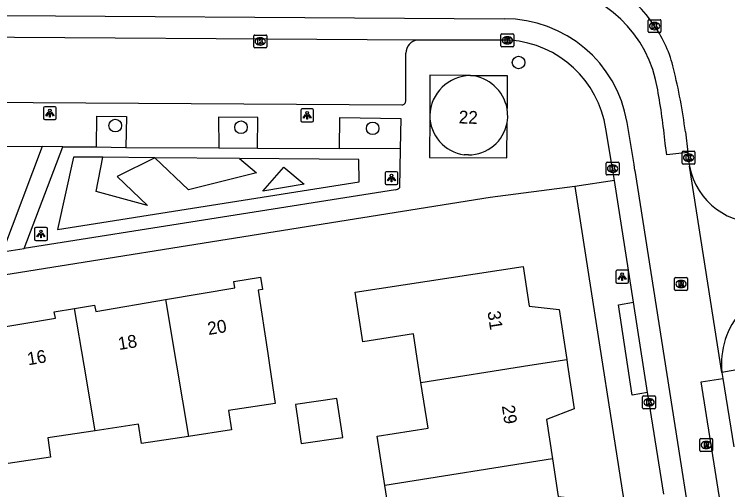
# Model space of a CAD drawing. Extents: x 160077 to 160945, y 386481 to 387498.
# Drawn here: x 160564.7 to 160620.3, y 387240.3 to 387277.3 of the extents above; entities that cross this region are included whole.
import ezdxf

# ---------------------------------------------------------------- set-up
doc = ezdxf.new("R2010")
doc.units = 0
for name, color, linetype in [('IMGEO_Boom', 7, 'Continuous'), ('IMGEO_Groenvoorziening', 7, 'Continuous'), ('IMGEO_Kolk', 7, 'Continuous'), ('IMGEO_Lichtpunt', 7, 'Continuous'), ('IMGEO_Pand', 7, 'Continuous'), ('IMGEO_Pand_nummerreeks', 7, 'Continuous'), ('IMGEO_Rijbaan_lokaal_gesloten', 7, 'Continuous'), ('IMGEO_Rijbaan_lokaal_open', 7, 'Continuous'), ('IMGEO_Rioolput', 7, 'Continuous'), ('IMGEO_Voetpad_open', 7, 'Continuous')]:
    doc.layers.add(name, color=color, linetype=linetype)

msp = doc.modelspace()

# ---------------------------------------------------------------- linework, layer by layer
at = {"layer": 'IMGEO_Boom'}
for centre in [(160604.009, 387273.586), (160572.583, 387268.672), (160582.385, 387268.543), (160592.643, 387268.453)]:
    msp.add_circle(centre, 0.489, dxfattribs=at)
at = {"layer": 'IMGEO_Groenvoorziening'}
for points in [[(160571.113, 387267.009), (160573.408, 387266.975)], [(160580.641, 387266.933), (160583.656, 387266.918)], [(160594.782, 387266.871), (160590.061, 387266.879)], [(160571.616, 387266.203), (160569.318, 387266.222), (160568.08, 387260.575), (160591.588, 387264.287), (160591.556, 387266.032), (160582.262, 387266.112)], [(160575.672, 387266.147), (160572.744, 387264.7), (160575.091, 387262.447), (160571.094, 387263.526), (160571.616, 387266.203)], [(160575.649, 387266.168), (160571.616, 387266.203)], [(160575.672, 387266.147), (160575.649, 387266.168)], [(160582.262, 387266.112), (160575.649, 387266.168)], [(160582.262, 387266.112), (160583.593, 387264.985), (160578.296, 387263.653), (160575.672, 387266.147)], [(160585.719, 387265.429), (160587.305, 387264.097), (160584.069, 387263.558), (160585.719, 387265.429)]]:
    msp.add_lwpolyline(points, dxfattribs=at)
at = {"layer": 'IMGEO_Kolk'}
for p, q in [((160614.1, 387275.999), (160614.1, 387276.851)), ((160614.175, 387276.925), (160615.027, 387276.925)), ((160615.101, 387276.851), (160615.101, 387275.999)), ((160614.588, 387276.705), (160614.613, 387276.705)), ((160583.459, 387275.729), (160584.311, 387275.729)), ((160602.636, 387274.894), (160602.636, 387275.746)), ((160602.711, 387275.82), (160603.563, 387275.82)), ((160603.637, 387275.746), (160603.637, 387274.894)), ((160615.027, 387275.925), (160614.175, 387275.925)), ((160614.611, 387276.145), (160614.586, 387276.145)), ((160583.384, 387274.803), (160583.384, 387275.655)), ((160583.872, 387275.509), (160583.897, 387275.509)), ((160584.385, 387275.655), (160584.385, 387274.803)), ((160603.124, 387275.6), (160603.149, 387275.6)), ((160584.311, 387274.729), (160583.459, 387274.729)), ((160583.895, 387274.949), (160583.87, 387274.949)), ((160603.563, 387274.82), (160602.711, 387274.82)), ((160603.147, 387275.04), (160603.122, 387275.04)), ((160616.749, 387265.742), (160616.749, 387266.594)), ((160616.824, 387266.668), (160617.676, 387266.668)), ((160617.237, 387266.448), (160617.262, 387266.448)), ((160617.75, 387266.594), (160617.75, 387265.742)), ((160610.832, 387264.896), (160610.832, 387265.748)), ((160610.907, 387265.822), (160611.759, 387265.822)), ((160611.833, 387265.748), (160611.833, 387264.896)), ((160617.26, 387265.888), (160617.235, 387265.888)), ((160611.32, 387265.602), (160611.345, 387265.602)), ((160617.676, 387265.668), (160616.824, 387265.668)), ((160611.759, 387264.822), (160610.907, 387264.822)), ((160611.343, 387265.042), (160611.318, 387265.042)), ((160613.672, 387246.682), (160613.672, 387247.534)), ((160613.747, 387247.608), (160614.599, 387247.608)), ((160614.16, 387247.388), (160614.185, 387247.388)), ((160614.673, 387247.534), (160614.673, 387246.682)), ((160614.183, 387246.828), (160614.158, 387246.828)), ((160614.599, 387246.608), (160613.747, 387246.608))]:
    msp.add_line(p, q, dxfattribs=at)
for points in [[(160614.1, 387275.999), (160614.1, 387276.851)], [(160614.175, 387276.925), (160615.027, 387276.925)], [(160615.101, 387276.851), (160615.101, 387275.999)], [(160614.421, 387276.625), (160614.544, 387276.625), (160614.544, 387276.474), (160614.674, 387276.625), (160614.838, 387276.625), (160614.692, 387276.474), (160614.845, 387276.225), (160614.693, 387276.225), (160614.608, 387276.389), (160614.544, 387276.322), (160614.544, 387276.225), (160614.421, 387276.225), (160614.421, 387276.625)], [(160583.459, 387275.729), (160584.311, 387275.729)], [(160602.636, 387274.894), (160602.636, 387275.746)], [(160602.711, 387275.82), (160603.563, 387275.82)], [(160603.637, 387275.746), (160603.637, 387274.894)], [(160615.027, 387275.925), (160614.175, 387275.925)], [(160583.384, 387274.803), (160583.384, 387275.655)], [(160583.705, 387275.429), (160583.828, 387275.429), (160583.828, 387275.278), (160583.958, 387275.429), (160584.122, 387275.429), (160583.976, 387275.278), (160584.129, 387275.029), (160583.977, 387275.029), (160583.892, 387275.193), (160583.828, 387275.126), (160583.828, 387275.029), (160583.705, 387275.029), (160583.705, 387275.429)], [(160584.385, 387275.655), (160584.385, 387274.803)], [(160602.957, 387275.52), (160603.08, 387275.52), (160603.08, 387275.369), (160603.21, 387275.52), (160603.374, 387275.52), (160603.228, 387275.369), (160603.381, 387275.12), (160603.229, 387275.12), (160603.144, 387275.284), (160603.08, 387275.217), (160603.08, 387275.12), (160602.957, 387275.12), (160602.957, 387275.52)], [(160584.311, 387274.729), (160583.459, 387274.729)], [(160603.563, 387274.82), (160602.711, 387274.82)], [(160616.749, 387265.742), (160616.749, 387266.594)], [(160616.824, 387266.668), (160617.676, 387266.668)], [(160617.07, 387266.368), (160617.193, 387266.368), (160617.193, 387266.217), (160617.323, 387266.368), (160617.487, 387266.368), (160617.341, 387266.217), (160617.494, 387265.968), (160617.342, 387265.968), (160617.257, 387266.132), (160617.193, 387266.065), (160617.193, 387265.968), (160617.07, 387265.968), (160617.07, 387266.368)], [(160617.75, 387266.594), (160617.75, 387265.742)], [(160610.832, 387264.896), (160610.832, 387265.748)], [(160610.907, 387265.822), (160611.759, 387265.822)], [(160611.833, 387265.748), (160611.833, 387264.896)], [(160611.153, 387265.522), (160611.276, 387265.522), (160611.276, 387265.371), (160611.406, 387265.522), (160611.57, 387265.522), (160611.424, 387265.371), (160611.577, 387265.122), (160611.425, 387265.122), (160611.34, 387265.286), (160611.276, 387265.219), (160611.276, 387265.122), (160611.153, 387265.122), (160611.153, 387265.522)], [(160617.676, 387265.668), (160616.824, 387265.668)], [(160611.759, 387264.822), (160610.907, 387264.822)], [(160613.672, 387246.682), (160613.672, 387247.534)], [(160613.747, 387247.608), (160614.599, 387247.608)], [(160614.673, 387247.534), (160614.673, 387246.682)], [(160613.993, 387247.308), (160614.116, 387247.308), (160614.116, 387247.157), (160614.246, 387247.308), (160614.41, 387247.308), (160614.264, 387247.157), (160614.417, 387246.908), (160614.265, 387246.908), (160614.18, 387247.072), (160614.116, 387247.005), (160614.116, 387246.908), (160613.993, 387246.908), (160613.993, 387247.308)], [(160614.599, 387246.608), (160613.747, 387246.608)]]:
    msp.add_lwpolyline(points, dxfattribs=at)
for centre, start, end in [((160614.177, 387276.849), 91.552, 178.448), ((160614.177, 387276.849), 91.552, 178.448), ((160615.025, 387276.849), 1.552, 88.448), ((160615.025, 387276.849), 1.552, 88.448), ((160583.461, 387275.653), 91.552, 178.448), ((160583.461, 387275.653), 91.552, 178.448), ((160584.309, 387275.653), 1.552, 88.448), ((160584.309, 387275.653), 1.552, 88.448), ((160602.713, 387275.744), 91.552, 178.448), ((160602.713, 387275.744), 91.552, 178.448), ((160603.561, 387275.744), 1.552, 88.448), ((160603.561, 387275.744), 1.552, 88.448), ((160614.177, 387276.001), 181.552, 268.448), ((160614.177, 387276.001), 181.552, 268.448), ((160615.025, 387276.001), 271.552, 358.448), ((160615.025, 387276.001), 271.552, 358.448), ((160583.461, 387274.805), 181.552, 268.448), ((160583.461, 387274.805), 181.552, 268.448), ((160584.309, 387274.805), 271.552, 358.448), ((160584.309, 387274.805), 271.552, 358.448), ((160602.713, 387274.896), 181.552, 268.448), ((160602.713, 387274.896), 181.552, 268.448), ((160603.561, 387274.896), 271.552, 358.448), ((160603.561, 387274.896), 271.552, 358.448), ((160616.826, 387266.592), 91.552, 178.448), ((160616.826, 387266.592), 91.552, 178.448), ((160617.674, 387266.592), 1.552, 88.448), ((160617.674, 387266.592), 1.552, 88.448), ((160610.909, 387265.746), 91.552, 178.448), ((160610.909, 387265.746), 91.552, 178.448), ((160611.757, 387265.746), 1.552, 88.448), ((160611.757, 387265.746), 1.552, 88.448), ((160616.826, 387265.744), 181.552, 268.448), ((160616.826, 387265.744), 181.552, 268.448), ((160617.674, 387265.744), 271.552, 358.448), ((160617.674, 387265.744), 271.552, 358.448), ((160610.909, 387264.898), 181.552, 268.448), ((160610.909, 387264.898), 181.552, 268.448), ((160611.757, 387264.898), 271.552, 358.448), ((160611.757, 387264.898), 271.552, 358.448), ((160613.749, 387247.532), 91.552, 178.448), ((160613.749, 387247.532), 91.552, 178.448), ((160614.597, 387247.532), 1.552, 88.448), ((160614.597, 387247.532), 1.552, 88.448), ((160613.749, 387246.684), 181.552, 268.448), ((160613.749, 387246.684), 181.552, 268.448), ((160614.597, 387246.684), 271.552, 358.448), ((160614.597, 387246.684), 271.552, 358.448)]:
    msp.add_arc(centre, 0.0765, start, end, dxfattribs=at)
for centre, major_axis, ratio, start_param, end_param in [((160614.587, 387276.425), (-0.387, 0.002), 0.722429, 4.712389, 7.853982), ((160614.612, 387276.425), (-0.39, 0.002), 0.717154, 1.570796, 4.712389), ((160583.871, 387275.229), (-0.387, 0.002), 0.722429, 4.712389, 7.853982), ((160583.896, 387275.229), (-0.39, 0.002), 0.717154, 1.570796, 4.712389), ((160603.123, 387275.32), (-0.387, 0.002), 0.722429, 4.712389, 7.853982), ((160603.148, 387275.32), (-0.39, 0.002), 0.717154, 1.570796, 4.712389), ((160617.236, 387266.168), (-0.387, 0.002), 0.722429, 4.712389, 7.853982), ((160617.261, 387266.168), (-0.39, 0.002), 0.717154, 1.570796, 4.712389), ((160611.319, 387265.322), (-0.387, 0.002), 0.722429, 4.712389, 7.853982), ((160611.344, 387265.322), (-0.39, 0.002), 0.717154, 1.570796, 4.712389), ((160614.159, 387247.108), (-0.387, 0.002), 0.722429, 4.712389, 7.853982), ((160614.184, 387247.108), (-0.39, 0.002), 0.717154, 1.570796, 4.712389)]:
    msp.add_ellipse(centre, major_axis=major_axis, ratio=ratio, start_param=start_param, end_param=end_param, dxfattribs=at)
at = {"layer": 'IMGEO_Lichtpunt'}
for p, q in [((160567.896, 387270.139), (160567.088, 387270.139)), ((160567.896, 387270.139), (160567.088, 387270.139)), ((160566.994, 387270.044), (160566.994, 387269.237)), ((160566.994, 387270.044), (160566.994, 387269.237)), ((160567.99, 387269.237), (160567.99, 387270.044)), ((160567.99, 387269.237), (160567.99, 387270.044)), ((160587.036, 387269.871), (160587.036, 387269.064)), ((160587.036, 387269.871), (160587.036, 387269.064)), ((160587.938, 387269.966), (160587.13, 387269.966)), ((160587.938, 387269.966), (160587.13, 387269.966)), ((160588.032, 387269.064), (160588.032, 387269.871)), ((160588.032, 387269.064), (160588.032, 387269.871)), ((160567.088, 387269.143), (160567.896, 387269.143)), ((160567.088, 387269.143), (160567.896, 387269.143)), ((160587.13, 387268.97), (160587.938, 387268.97)), ((160587.13, 387268.97), (160587.938, 387268.97)), ((160593.604, 387264.982), (160593.604, 387264.175)), ((160593.604, 387264.982), (160593.604, 387264.175)), ((160594.506, 387265.077), (160593.698, 387265.077)), ((160594.506, 387265.077), (160593.698, 387265.077)), ((160594.6, 387264.175), (160594.6, 387264.982)), ((160594.6, 387264.175), (160594.6, 387264.982)), ((160593.698, 387264.081), (160594.506, 387264.081)), ((160593.698, 387264.081), (160594.506, 387264.081)), ((160567.201, 387260.72), (160566.393, 387260.72)), ((160567.201, 387260.72), (160566.393, 387260.72)), ((160566.299, 387260.625), (160566.299, 387259.818)), ((160566.299, 387260.625), (160566.299, 387259.818)), ((160567.295, 387259.818), (160567.295, 387260.625)), ((160567.295, 387259.818), (160567.295, 387260.625)), ((160566.393, 387259.724), (160567.201, 387259.724)), ((160566.393, 387259.724), (160567.201, 387259.724)), ((160612.475, 387257.392), (160611.667, 387257.392)), ((160612.475, 387257.392), (160611.667, 387257.392)), ((160611.573, 387257.297), (160611.573, 387256.49)), ((160611.573, 387257.297), (160611.573, 387256.49)), ((160612.569, 387256.49), (160612.569, 387257.297)), ((160612.569, 387256.49), (160612.569, 387257.297)), ((160611.667, 387256.396), (160612.475, 387256.396)), ((160611.667, 387256.396), (160612.475, 387256.396))]:
    msp.add_line(p, q, dxfattribs=at)
for points in [[(160567.368, 387269.708), (160567.407, 387269.68), (160567.219, 387269.418), (160567.181, 387269.445), (160567.368, 387269.708)], [(160567.47, 387269.66), (160567.517, 387269.66), (160567.517, 387269.338), (160567.47, 387269.338), (160567.47, 387269.66)], [(160567.58, 387269.68), (160567.618, 387269.707), (160567.805, 387269.445), (160567.766, 387269.417), (160567.58, 387269.68)], [(160587.41, 387269.535), (160587.449, 387269.507), (160587.261, 387269.245), (160587.223, 387269.272), (160587.41, 387269.535)], [(160587.512, 387269.487), (160587.559, 387269.487), (160587.559, 387269.165), (160587.512, 387269.165), (160587.512, 387269.487)], [(160587.622, 387269.507), (160587.66, 387269.534), (160587.847, 387269.272), (160587.808, 387269.244), (160587.622, 387269.507)], [(160593.978, 387264.646), (160594.017, 387264.618), (160593.829, 387264.356), (160593.791, 387264.383), (160593.978, 387264.646)], [(160594.08, 387264.598), (160594.127, 387264.598), (160594.127, 387264.276), (160594.08, 387264.276), (160594.08, 387264.598)], [(160594.19, 387264.618), (160594.228, 387264.645), (160594.415, 387264.383), (160594.376, 387264.355), (160594.19, 387264.618)], [(160566.673, 387260.289), (160566.712, 387260.261), (160566.524, 387259.999), (160566.486, 387260.026), (160566.673, 387260.289)], [(160566.775, 387260.241), (160566.822, 387260.241), (160566.822, 387259.919), (160566.775, 387259.919), (160566.775, 387260.241)], [(160566.885, 387260.261), (160566.923, 387260.288), (160567.11, 387260.026), (160567.071, 387259.998), (160566.885, 387260.261)], [(160611.947, 387256.961), (160611.986, 387256.933), (160611.798, 387256.671), (160611.76, 387256.698), (160611.947, 387256.961)], [(160612.049, 387256.913), (160612.096, 387256.913), (160612.096, 387256.591), (160612.049, 387256.591), (160612.049, 387256.913)], [(160612.159, 387256.933), (160612.197, 387256.96), (160612.384, 387256.698), (160612.345, 387256.67), (160612.159, 387256.933)]]:
    msp.add_lwpolyline(points, dxfattribs=at)
for centre in [(160567.493, 387269.842), (160587.535, 387269.669), (160594.103, 387264.78), (160566.798, 387260.423), (160612.072, 387257.095)]:
    msp.add_circle(centre, 0.0994, dxfattribs=at)
for centre, start, end in [((160567.088, 387270.044), 90, 180), ((160567.088, 387270.044), 90, 180), ((160567.896, 387270.044), 0, 90), ((160567.896, 387270.044), 0, 90), ((160587.13, 387269.871), 90, 180), ((160587.13, 387269.871), 90, 180), ((160587.938, 387269.871), 0, 90), ((160587.938, 387269.871), 0, 90), ((160567.088, 387269.237), 180, 270), ((160567.088, 387269.237), 180, 270), ((160567.896, 387269.237), 270, 0), ((160567.896, 387269.237), 270, 360), ((160587.13, 387269.064), 180, 270), ((160587.13, 387269.064), 180, 270), ((160587.938, 387269.064), 270, 0), ((160587.938, 387269.064), 270, 360), ((160593.698, 387264.982), 90, 180), ((160593.698, 387264.982), 90, 180), ((160594.506, 387264.982), 0, 90), ((160594.506, 387264.982), 0, 90), ((160593.698, 387264.175), 180, 270), ((160593.698, 387264.175), 180, 270), ((160594.506, 387264.175), 270, 0), ((160594.506, 387264.175), 270, 360), ((160566.393, 387260.625), 90, 180), ((160566.393, 387260.625), 90, 180), ((160567.201, 387260.625), 0, 90), ((160567.201, 387260.625), 0, 90), ((160566.393, 387259.818), 180, 270), ((160566.393, 387259.818), 180, 270), ((160567.201, 387259.818), 270, 0), ((160567.201, 387259.818), 270, 360), ((160611.667, 387257.297), 90, 180), ((160611.667, 387257.297), 90, 180), ((160612.475, 387257.297), 0, 90), ((160612.475, 387257.297), 0, 90), ((160611.667, 387256.49), 180, 270), ((160611.667, 387256.49), 180, 270), ((160612.475, 387256.49), 270, 0), ((160612.475, 387256.49), 270, 360)]:
    msp.add_arc(centre, 0.0946, start, end, dxfattribs=at)
at = {"layer": 'IMGEO_Pand'}
for points in [[(160603.113, 387268.895), (160603.161, 387269.313), (160603.117, 387269.994)], [(160600.101, 387266.391), (160599.778, 387266.398)], [(160596.398, 387248.659), (160596.19, 387250), (160595.813, 387252.432), (160591.862, 387251.819), (160591.267, 387255.678), (160604.36, 387257.678), (160604.832, 387254.586), (160607.165, 387254.326), (160607.756, 387250.455)], [(160576.488, 387255.106), (160581.91, 387256.017), (160581.827, 387256.51), (160583.898, 387256.858), (160584.043, 387255.899), (160583.73, 387255.846), (160584.478, 387250.903), (160584.612, 387250), (160585.055, 387247.015), (160581.406, 387246.462), (160581.633, 387244.959), (160578.278, 387244.451)], [(160569.406, 387254.422), (160570.979, 387254.687), (160571.062, 387254.194), (160576.488, 387255.106)], [(160576.488, 387255.106), (160577.346, 387250), (160578.278, 387244.451)], [(160562.489, 387252.753), (160567.916, 387253.665), (160567.833, 387254.158), (160569.406, 387254.422)], [(160571.008, 387244.887), (160570.149, 387250), (160569.406, 387254.422)], [(160596.398, 387248.659), (160604.877, 387250), (160607.756, 387250.455)], [(160607.756, 387250.455), (160607.826, 387250), (160608.347, 387246.59), (160606.188, 387245.754), (160606.655, 387242.697)], [(160593.594, 387240.633), (160593, 387244.467), (160596.953, 387245.08), (160596.398, 387248.659)], [(160586.629, 387246.924), (160587.08, 387243.885), (160590.309, 387244.364), (160589.858, 387247.403), (160586.629, 387246.924)], [(160578.278, 387244.451), (160574.632, 387243.899), (160574.404, 387245.401), (160571.008, 387244.887)], [(160571.008, 387244.887), (160567.324, 387244.329), (160567.551, 387242.826), (160564.24, 387242.325)], [(160606.655, 387242.697), (160593.594, 387240.633)], [(160606.655, 387242.697), (160607.101, 387239.772), (160609.424, 387239.507), (160610.014, 387235.644)], [(160598.694, 387233.855), (160598.112, 387237.609), (160594.158, 387236.996), (160593.594, 387240.633)]]:
    msp.add_lwpolyline(points, dxfattribs=at)
for centre, radius, start, end in [((160600.299, 387269.367), 3.212, 90.8158, 178.2351), ((160599.96, 387269.375), 3.217, 11.0883, 84.7739), ((160600.192, 387269.474), 3.104, 180.1534, 262.3347), ((160600.1, 387269.456), 3.065, 270.0248, 349.4515)]:
    msp.add_arc(centre, radius, start, end, dxfattribs=at)
at = {"layer": 'IMGEO_Rijbaan_lokaal_gesloten'}
for points in [[(160556.233, 387277.298), (160602.879, 387276.989)], [(160596.134, 387275.325), (160556.857, 387275.577)], [(160603.344, 387275.325), (160603.137, 387275.32), (160596.134, 387275.325)], [(160611.479, 387264.385), (160611.333, 387265.322), (160610.804, 387268.417)], [(160617.005, 387268.196), (160617.201, 387266.587)], [(160617.201, 387266.587), (160615.556, 387266.394), (160615.429, 387267.279)], [(160613.072, 387265.174), (160620.668, 387216.657)], [(160612.959, 387254.909), (160611.479, 387264.385)], [(160614.056, 387247.872), (160612.959, 387254.909)], [(160623.24, 387217.065), (160618.23, 387248.698), (160619.927, 387248.965)], [(160619.927, 387248.965), (160620.766, 387243.642)], [(160615.315, 387239.952), (160614.173, 387247.108), (160614.056, 387247.872)]]:
    msp.add_lwpolyline(points, dxfattribs=at)
for centre, radius, start, end in [((160605.272, 387270.303), 11.158, 33.2746, 78.3418), ((160605.289, 387269.971), 9.672, 8.8954, 83.8584), ((160602.922, 387267.321), 9.668, 9.5439, 90.2532), ((160606.741, 387270.932), 9.589, 13.1153, 34.9475), ((160602.75, 387267.201), 8.146, 8.5851, 85.8152), ((160573.244, 387262.498), 44.13, 7.4182, 13.9112), ((160563.349, 387262.151), 52.332, 5.6231, 10.2539), ((160467.431, 387243.176), 147.293, 8.58932, 10.06763)]:
    msp.add_arc(centre, radius, start, end, dxfattribs=at)
at = {"layer": 'IMGEO_Rijbaan_lokaal_open'}
for points in [[(160617.201, 387266.587), (160617.253, 387266.157), (160617.283, 387265.823), (160617.332, 387265.509)], [(160619.855, 387249.426), (160617.332, 387265.509)], [(160619.855, 387249.426), (160619.927, 387248.965)]]:
    msp.add_lwpolyline(points, dxfattribs=at)
for centre, radius, start, end in [((160622.652, 387266.505), 5.412, 190.6, 276.0906), ((160625.907, 387250.13), 6.093, 137.7234, 186.6349)]:
    msp.add_arc(centre, radius, start, end, dxfattribs=at)
at = {"layer": 'IMGEO_Rioolput'}
for p, q in [((160616.24, 387256.825), (160617.092, 387256.825)), ((160616.165, 387255.899), (160616.165, 387256.751)), ((160616.653, 387256.605), (160616.678, 387256.605)), ((160617.166, 387256.751), (160617.166, 387255.899)), ((160617.092, 387255.825), (160616.24, 387255.825)), ((160616.676, 387256.045), (160616.651, 387256.045)), ((160618.126, 387243.356), (160618.126, 387244.208)), ((160618.201, 387244.282), (160619.053, 387244.282)), ((160618.614, 387244.062), (160618.639, 387244.062)), ((160619.127, 387244.208), (160619.127, 387243.356)), ((160618.637, 387243.502), (160618.612, 387243.502)), ((160619.053, 387243.282), (160618.201, 387243.282))]:
    msp.add_line(p, q, dxfattribs=at)
for points in [[(160616.24, 387256.825), (160617.092, 387256.825)], [(160616.165, 387255.899), (160616.165, 387256.751)], [(160616.754, 387256.523), (160616.502, 387256.525), (160616.502, 387256.125)], [(160616.502, 387256.125), (160616.626, 387256.125), (160616.626, 387256.287), (160616.637, 387256.287)], [(160616.68, 387256.444), (160616.626, 387256.444), (160616.626, 387256.363)], [(160616.626, 387256.363), (160616.678, 387256.363)], [(160616.684, 387256.258), (160616.755, 387256.125), (160616.895, 387256.125), (160616.83, 387256.251)], [(160617.166, 387256.751), (160617.166, 387255.899)], [(160617.092, 387255.825), (160616.24, 387255.825)], [(160618.126, 387243.356), (160618.126, 387244.208)], [(160618.201, 387244.282), (160619.053, 387244.282)], [(160619.127, 387244.208), (160619.127, 387243.356)], [(160618.715, 387243.98), (160618.463, 387243.982), (160618.463, 387243.582)], [(160618.463, 387243.582), (160618.587, 387243.582), (160618.587, 387243.744), (160618.598, 387243.744)], [(160618.641, 387243.901), (160618.587, 387243.901), (160618.587, 387243.82)], [(160618.587, 387243.82), (160618.639, 387243.82)], [(160618.645, 387243.715), (160618.716, 387243.582), (160618.856, 387243.582), (160618.791, 387243.708)], [(160619.053, 387243.282), (160618.201, 387243.282)]]:
    msp.add_lwpolyline(points, dxfattribs=at)
for centre, radius, start, end in [((160616.242, 387256.749), 0.0765, 91.552, 178.448), ((160616.242, 387256.749), 0.0765, 91.552, 178.448), ((160617.09, 387256.749), 0.0765, 1.552, 88.448), ((160617.09, 387256.749), 0.0765, 1.552, 88.448), ((160616.636, 387256.234), 0.0533, 26.0293, 88.6989), ((160616.662, 387256.552), 0.19, 274.7715, 282.9687), ((160616.686, 387256.348), 0.0964, 77.0061, 93.1865), ((160616.7, 387256.405), 0.0378, 276.6634, 79.6772), ((160616.753, 387256.413), 0.109, 350.3612, 89.416), ((160616.751, 387256.413), 0.112, 277.5842, 350.9817), ((160616.735, 387256.198), 0.108, 29.5134, 73.7905), ((160616.242, 387255.901), 0.0765, 181.552, 268.448), ((160616.242, 387255.901), 0.0765, 181.552, 268.448), ((160617.09, 387255.901), 0.0765, 271.552, 358.448), ((160617.09, 387255.901), 0.0765, 271.552, 358.448), ((160618.203, 387244.206), 0.0765, 91.552, 178.448), ((160618.203, 387244.206), 0.0765, 91.552, 178.448), ((160619.051, 387244.206), 0.0765, 1.552, 88.448), ((160619.051, 387244.206), 0.0765, 1.552, 88.448), ((160618.597, 387243.691), 0.0533, 26.0293, 88.6989), ((160618.623, 387244.009), 0.19, 274.7715, 282.9687), ((160618.647, 387243.805), 0.0964, 77.0061, 93.1865), ((160618.661, 387243.862), 0.0378, 276.6634, 79.6772), ((160618.714, 387243.87), 0.109, 350.3612, 89.416), ((160618.712, 387243.87), 0.112, 277.5842, 350.9817), ((160618.696, 387243.655), 0.108, 29.5134, 73.7905), ((160618.203, 387243.358), 0.0765, 181.552, 268.448), ((160618.203, 387243.358), 0.0765, 181.552, 268.448), ((160619.051, 387243.358), 0.0765, 271.552, 358.448), ((160619.051, 387243.358), 0.0765, 271.552, 358.448)]:
    msp.add_arc(centre, radius, start, end, dxfattribs=at)
for centre, major_axis, ratio, start_param, end_param in [((160616.652, 387256.325), (-0.387, 0.002), 0.722429, 4.712389, 7.853982), ((160616.677, 387256.325), (-0.39, 0.002), 0.717154, 1.570796, 4.712389), ((160618.613, 387243.782), (-0.387, 0.002), 0.722429, 4.712389, 7.853982), ((160618.638, 387243.782), (-0.39, 0.002), 0.717154, 1.570796, 4.712389)]:
    msp.add_ellipse(centre, major_axis=major_axis, ratio=ratio, start_param=start_param, end_param=end_param, dxfattribs=at)
at = {"layer": 'IMGEO_Voetpad_open'}
for points in [[(160595.211, 387270.579), (160595.235, 387274.312)], [(160600.253, 387272.579), (160597.099, 387272.59), (160597.088, 387269.466)], [(160600.253, 387272.579), (160603.126, 387272.569), (160603.117, 387269.994)], [(160557.949, 387270.53), (160594.923, 387270.287)], [(160571.113, 387267.009), (160571.139, 387269.404), (160573.458, 387269.373), (160573.408, 387266.975)], [(160583.656, 387266.918), (160583.691, 387269.314), (160580.629, 387269.338), (160580.641, 387266.933)], [(160590.061, 387266.879), (160590.077, 387269.303), (160594.828, 387269.23), (160594.782, 387266.871)], [(160597.088, 387269.466), (160597.076, 387266.186), (160603.104, 387266.165), (160603.113, 387268.895)], [(160566.896, 387267.039), (160563.798, 387258.831)], [(160563.86, 387267.068), (160566.896, 387267.039)], [(160565.497, 387259.084), (160568.508, 387267.023)], [(160568.508, 387267.023), (160566.896, 387267.039)], [(160568.508, 387267.023), (160571.113, 387267.009)], [(160573.408, 387266.975), (160580.641, 387266.933)], [(160583.656, 387266.918), (160590.061, 387266.879)], [(160594.782, 387266.871), (160594.723, 387263.826)], [(160611.479, 387264.385), (160608.377, 387263.92)], [(160608.377, 387263.92), (160601.803, 387263.06), (160547.768, 387254.443)], [(160594.42, 387263.666), (160565.497, 387259.084)], [(160608.377, 387263.92), (160609.639, 387255.887), (160611.942, 387241.099), (160617.096, 387208.213)], [(160563.798, 387258.831), (160565.497, 387259.084)], [(160614.056, 387247.872), (160612.865, 387247.668), (160611.785, 387254.707), (160612.959, 387254.909)], [(160625.09, 387250.368), (160619.855, 387249.426)]]:
    msp.add_lwpolyline(points, dxfattribs=at)
for centre, radius, start, end in [((160596.203, 387274.358), 0.969, 94.0776, 182.7467), ((160594.923, 387270.575), 0.288, 270.0825, 0.7078), ((160594.333, 387264.198), 0.539, 279.29, 316.3829)]:
    msp.add_arc(centre, radius, start, end, dxfattribs=at)

# ---------------------------------------------------------------- texts
at = {"layer": 'IMGEO_Pand_nummerreeks'}
for s, rotation, p in [('22', 358.2832, (160599.332, 387268.843)), ('31', 278.6793, (160601.578, 387254.161)), ('20', 9.5403, (160579.857, 387252.346)), ('18', 9.5403, (160572.88, 387251.173)), ('16', 9.5403, (160565.809, 387249.986)), ('29', 278.6793, (160602.699, 387246.819))]:
    msp.add_text(s, height=1, rotation=rotation, dxfattribs=at).set_placement(p)

doc.saveas('drawing.dxf')
